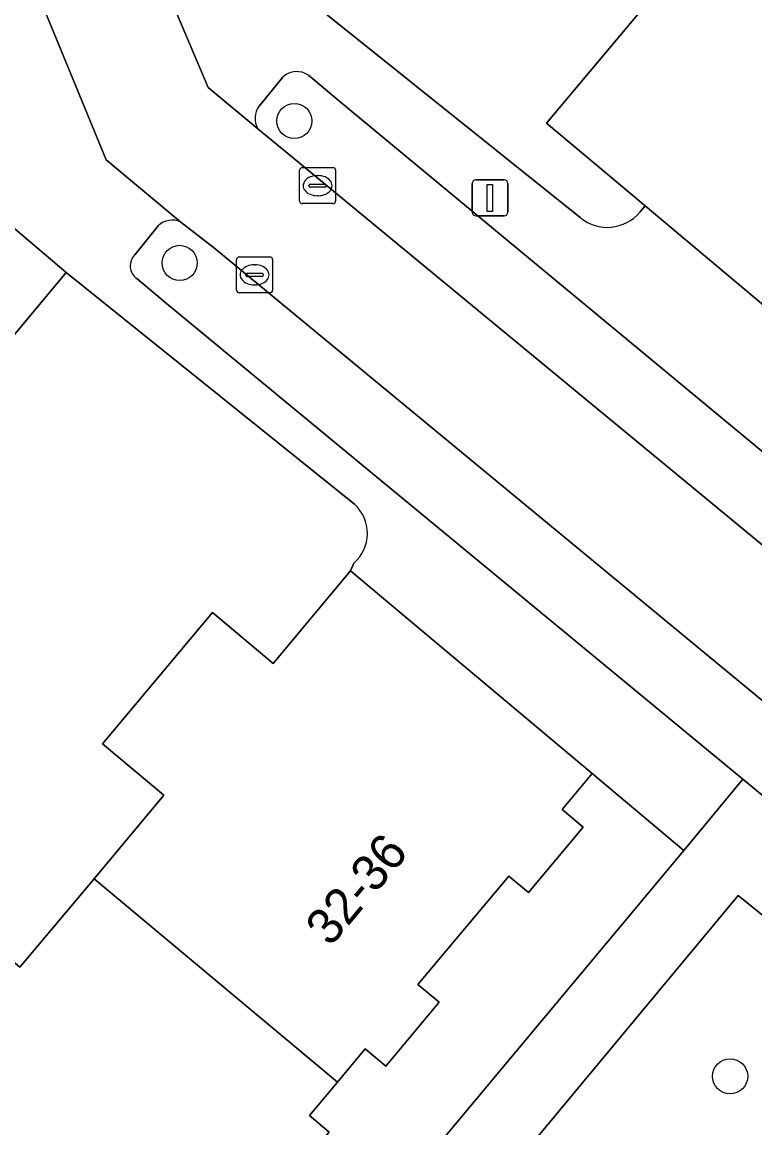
# Model space of a CAD drawing. Extents: x 162073 to 163043, y 381818 to 382561.
# Drawn here: x 162445.3 to 162465.67, y 382038.85 to 382069.57 of the extents above; entities that cross this region are included whole.
import ezdxf

# ---------------------------------------------------------------- set-up
doc = ezdxf.new("R2010")
doc.units = 0
for name, color, linetype in [('IMGEO_Boom', 7, 'Continuous'), ('IMGEO_Erf', 7, 'Continuous'), ('IMGEO_Groenvoorziening', 7, 'Continuous'), ('IMGEO_Kolk', 7, 'Continuous'), ('IMGEO_Lichtmast', 7, 'Continuous'), ('IMGEO_Muur', 7, 'Continuous'), ('IMGEO_Pand', 7, 'Continuous'), ('IMGEO_Pand_nummerreeks', 7, 'Continuous'), ('IMGEO_Parkeervlak_open', 7, 'Continuous'), ('IMGEO_Rijbaan_lokaal_open', 7, 'Continuous'), ('IMGEO_Voetpad_open', 7, 'Continuous')]:
    doc.layers.add(name, color=color, linetype=linetype)

msp = doc.modelspace()

# ---------------------------------------------------------------- linework, layer by layer
at = {"layer": 'IMGEO_Boom'}
for centre in [(162452.866, 382066.823), (162449.68, 382062.878), (162464.977, 382040.279)]:
    msp.add_circle(centre, 0.489, dxfattribs=at)
at = {"layer": 'IMGEO_Erf'}
for points in [[(162462.471, 382064.29), (162462.616, 382064.462), (162459.875, 382066.76), (162463.519, 382071.107), (162464.597, 382070.203), (162466.126, 382072.027), (162467.72, 382070.691), (162469.733, 382073.093), (162471.622, 382075.346), (162470.233, 382076.51), (162473.139, 382079.977), (162474.458, 382078.872), (162476.729, 382081.582), (162478.702, 382083.936), (162477.331, 382085.086), (162480.279, 382088.603), (162481.572, 382087.519), (162483.743, 382090.108), (162485.653, 382092.386)], [(162453.791, 382069.764), (162460.813, 382064.137)], [(162454.536, 382056.174), (162446.525, 382062.616), (162434.583, 382048.291), (162441.797, 382042.258), (162443.737, 382044.571), (162445.238, 382043.312), (162447.3, 382045.77), (162449.243, 382048.087), (162447.533, 382049.521), (162450.592, 382053.167), (162452.277, 382051.753), (162454.432, 382054.322)], [(162454.432, 382054.322), (162454.521, 382054.535)], [(162442.455, 382021.119), (162463.688, 382046.554), (162461.148, 382048.689), (162460.31, 382047.689), (162460.894, 382047.199), (162459.372, 382045.385), (162458.826, 382045.842), (162456.303, 382042.834), (162456.893, 382042.339), (162455.405, 382040.564), (162454.839, 382041.039), (162454.063, 382040.114), (162453.287, 382039.19), (162453.838, 382038.728), (162452.284, 382036.876), (162451.7, 382037.366), (162449.21, 382034.398), (162449.816, 382033.89), (162448.308, 382032.092), (162447.733, 382032.574), (162446.937, 382031.626), (162446.139, 382030.675), (162446.763, 382030.152), (162445.282, 382028.386)]]:
    msp.add_lwpolyline(points, dxfattribs=at)
for centre, radius, start, end in [((162461.565, 382065.049), 1.182, 230.4894, 320.0552), ((162453.796, 382055.361), 1.1, 311.2848, 47.6665)]:
    msp.add_arc(centre, radius, start, end, dxfattribs=at)
at = {"layer": 'IMGEO_Groenvoorziening'}
msp.add_lwpolyline([(162469.187, 382042.076), (162465.198, 382045.303), (162455.085, 382033.133), (162459.532, 382029.275), (162467.142, 382038.068), (162469.268, 382040.671)], dxfattribs=at)
at = {"layer": 'IMGEO_Kolk'}
for p, q in [((162453.013, 382064.599), (162453.013, 382065.451)), ((162453.088, 382065.525), (162453.94, 382065.525)), ((162454.014, 382065.451), (162454.014, 382064.599)), ((162453.272, 382065.019), (162453.272, 382065.031)), ((162453.315, 382065.068), (162453.713, 382065.068)), ((162453.501, 382065.305), (162453.526, 382065.305)), ((162453.756, 382065.031), (162453.756, 382065.019)), ((162453.71, 382064.982), (162453.312, 382064.982)), ((162453.524, 382064.745), (162453.499, 382064.745)), ((162453.94, 382064.525), (162453.088, 382064.525)), ((162451.262, 382062.12), (162451.262, 382062.972)), ((162451.337, 382063.046), (162452.189, 382063.046)), ((162452.263, 382062.972), (162452.263, 382062.12)), ((162451.564, 382062.589), (162451.962, 382062.589)), ((162451.75, 382062.826), (162451.775, 382062.826)), ((162451.521, 382062.54), (162451.521, 382062.552)), ((162451.959, 382062.503), (162451.561, 382062.503)), ((162451.773, 382062.266), (162451.748, 382062.266)), ((162452.005, 382062.552), (162452.005, 382062.54)), ((162452.189, 382062.046), (162451.337, 382062.046))]:
    msp.add_line(p, q, dxfattribs=at)
for points in [[(162453.013, 382064.599), (162453.013, 382065.451)], [(162453.088, 382065.525), (162453.94, 382065.525)], [(162454.014, 382065.451), (162454.014, 382064.599)], [(162453.94, 382064.525), (162453.088, 382064.525)], [(162451.262, 382062.12), (162451.262, 382062.972)], [(162451.337, 382063.046), (162452.189, 382063.046)], [(162452.263, 382062.972), (162452.263, 382062.12)], [(162452.189, 382062.046), (162451.337, 382062.046)]]:
    msp.add_lwpolyline(points, dxfattribs=at)
for centre, radius, start, end in [((162453.09, 382065.449), 0.0765, 91.552, 178.448), ((162453.09, 382065.449), 0.0765, 91.552, 178.448), ((162453.938, 382065.449), 0.0765, 1.552, 88.448), ((162453.938, 382065.449), 0.0765, 1.552, 88.448), ((162453.312, 382065.028), 0.0403, 85.8775, 175.7526), ((162453.717, 382065.03), 0.0386, 1.7309, 96.639), ((162453.309, 382065.018), 0.0366, 178.938, 274.7102), ((162453.713, 382065.025), 0.043, 264.8664, 352.4533), ((162453.09, 382064.601), 0.0765, 181.552, 268.448), ((162453.09, 382064.601), 0.0765, 181.552, 268.448), ((162453.938, 382064.601), 0.0765, 271.552, 358.448), ((162453.938, 382064.601), 0.0765, 271.552, 358.448), ((162451.339, 382062.97), 0.0765, 91.552, 178.448), ((162451.339, 382062.97), 0.0765, 91.552, 178.448), ((162452.187, 382062.97), 0.0765, 1.552, 88.448), ((162452.187, 382062.97), 0.0765, 1.552, 88.448), ((162451.561, 382062.549), 0.0403, 85.8775, 175.7526), ((162451.966, 382062.551), 0.0386, 1.7309, 96.639), ((162451.558, 382062.539), 0.0366, 178.938, 274.7102), ((162451.962, 382062.546), 0.043, 264.8664, 352.4533), ((162451.339, 382062.122), 0.0765, 181.552, 268.448), ((162451.339, 382062.122), 0.0765, 181.552, 268.448), ((162452.187, 382062.122), 0.0765, 271.552, 358.448), ((162452.187, 382062.122), 0.0765, 271.552, 358.448)]:
    msp.add_arc(centre, radius, start, end, dxfattribs=at)
for centre, major_axis, ratio, start_param, end_param in [((162453.5, 382065.025), (-0.387, 0.002), 0.722429, 4.712389, 7.853982), ((162453.525, 382065.025), (-0.39, 0.002), 0.717154, 1.570796, 4.712389), ((162451.749, 382062.546), (-0.387, 0.002), 0.722429, 4.712389, 7.853982), ((162451.774, 382062.546), (-0.39, 0.002), 0.717154, 1.570796, 4.712389)]:
    msp.add_ellipse(centre, major_axis=major_axis, ratio=ratio, start_param=start_param, end_param=end_param, dxfattribs=at)
at = {"layer": 'IMGEO_Lichtmast'}
for p, q in [((162457.808, 382064.286), (162457.808, 382065.086)), ((162457.808, 382065.086), (162457.808, 382064.286)), ((162457.908, 382065.186), (162458.698, 382065.186)), ((162458.698, 382065.186), (162457.908, 382065.186)), ((162458.798, 382065.086), (162458.798, 382064.286)), ((162458.798, 382064.286), (162458.798, 382065.086)), ((162458.698, 382064.186), (162457.908, 382064.186)), ((162457.908, 382064.186), (162458.698, 382064.186))]:
    msp.add_line(p, q, dxfattribs=at)
msp.add_lwpolyline([(162458.228, 382065.061), (162458.378, 382065.061), (162458.378, 382064.311), (162458.228, 382064.311), (162458.228, 382065.061)], dxfattribs=at)
for centre, start, end in [((162457.908, 382065.086), 90, 180), ((162457.908, 382065.086), 90, 180), ((162458.698, 382065.086), 0, 90), ((162458.698, 382065.086), 360, 90), ((162457.908, 382064.286), 180, 270), ((162457.908, 382064.286), 180, 270), ((162458.698, 382064.286), 270, 0), ((162458.698, 382064.286), 270, 0)]:
    msp.add_arc(centre, 0.1, start, end, dxfattribs=at)
at = {"layer": 'IMGEO_Muur'}
for points in [[(162460.813, 382064.137), (162453.132, 382070.292)], [(162462.471, 382064.29), (162462.616, 382064.462)], [(162454.536, 382056.174), (162446.525, 382062.616)], [(162454.432, 382054.322), (162454.521, 382054.535)]]:
    msp.add_lwpolyline(points, dxfattribs=at)
for centre, radius, start, end in [((162461.565, 382065.049), 1.182, 230.4894, 320.0552), ((162453.796, 382055.361), 1.1, 311.2848, 47.6665)]:
    msp.add_arc(centre, radius, start, end, dxfattribs=at)
at = {"layer": 'IMGEO_Pand'}
for points in [[(162475.772, 382066.441), (162476.559, 382067.379), (162469.733, 382073.093), (162467.72, 382070.691), (162466.126, 382072.027), (162464.597, 382070.203), (162463.519, 382071.107), (162459.875, 382066.76), (162462.616, 382064.462), (162469.37, 382058.8), (162470.304, 382059.915), (162470.923, 382059.396), (162472.408, 382061.168), (162471.781, 382061.695), (162474.278, 382064.674), (162474.865, 382064.182), (162476.352, 382065.956)], [(162454.063, 382040.114), (162454.839, 382041.039), (162455.405, 382040.564), (162456.893, 382042.339), (162456.303, 382042.834), (162458.826, 382045.842), (162459.372, 382045.385), (162460.894, 382047.199), (162460.31, 382047.689), (162461.148, 382048.689), (162454.432, 382054.322), (162452.277, 382051.753), (162450.592, 382053.167), (162447.533, 382049.521), (162449.243, 382048.087), (162447.3, 382045.77)], [(162447.3, 382045.77), (162445.238, 382043.312), (162443.737, 382044.571), (162441.797, 382042.258), (162434.583, 382048.291), (162434.446, 382048.406), (162431.329, 382044.679), (162431.473, 382044.558), (162440.187, 382037.271), (162446.937, 382031.626), (162447.733, 382032.574), (162448.308, 382032.092), (162449.816, 382033.89), (162449.21, 382034.398), (162451.7, 382037.366), (162452.284, 382036.876), (162453.838, 382038.728), (162453.287, 382039.19), (162454.063, 382040.114)]]:
    msp.add_lwpolyline(points, close=True, dxfattribs=at)
at = {"layer": 'IMGEO_Parkeervlak_open'}
for points in [[(162452.548, 382068.043), (162451.889, 382067.238)], [(162454.086, 382067.398), (162453.256, 382068.093)], [(162473.102, 382051.674), (162472.195, 382052.402), (162470.012, 382054.209), (162454.086, 382067.398)], [(162451.851, 382066.605), (162452.791, 382065.831), (162470.941, 382050.857), (162471.849, 382050.106), (162472.239, 382050.07), (162472.48, 382050.184), (162473.17, 382051.039)], [(162449.082, 382063.906), (162448.43, 382063.1)], [(162450.661, 382063.277), (162449.709, 382064.013)], [(162469.072, 382046.006), (162469.79, 382046.862), (162469.865, 382047.166), (162469.758, 382047.512), (162468.83, 382048.279), (162450.661, 382063.277)], [(162448.49, 382062.448), (162449.317, 382061.748), (162465.332, 382048.537), (162466.763, 382047.35), (162467.546, 382046.701), (162468.435, 382045.974)]]:
    msp.add_lwpolyline(points, dxfattribs=at)
for centre, radius, start, end in [((162452.933, 382067.629), 0.565, 55.1592, 132.92), ((162452.368, 382066.892), 0.591, 144.1489, 208.9802), ((162449.47, 382063.521), 0.547, 64.1162, 135.2527), ((162448.736, 382062.799), 0.429, 135.5488, 234.9668)]:
    msp.add_arc(centre, radius, start, end, dxfattribs=at)
at = {"layer": 'IMGEO_Rijbaan_lokaal_open'}
msp.add_lwpolyline([(162445.4, 382071.193), (162447.637, 382065.739), (162449.709, 382064.013), (162450.661, 382063.277), (162468.83, 382048.279), (162469.758, 382047.512), (162469.865, 382047.166), (162472.239, 382050.07), (162471.849, 382050.106), (162470.941, 382050.857), (162452.791, 382065.831), (162451.851, 382066.605), (162450.473, 382067.754), (162448.153, 382073.217)], dxfattribs=at)
at = {"layer": 'IMGEO_Voetpad_open'}
for points in [[(162356.934, 382136.569), (162372.628, 382123.707), (162374.058, 382122.534), (162438.394, 382069.293), (162442.197, 382066.248), (162443.042, 382065.571), (162446.525, 382062.616), (162454.536, 382056.174)], [(162374.57, 382130.393), (162375.036, 382129.973), (162382.822, 382127.114), (162448.153, 382073.217), (162450.473, 382067.754), (162451.851, 382066.605)], [(162449.709, 382064.013), (162447.637, 382065.739), (162445.4, 382071.193), (162443.882, 382072.46), (162444.221, 382068.98), (162441.755, 382068.708), (162441.451, 382071.1), (162438.969, 382070.857), (162438.688, 382073.348)], [(162460.813, 382064.137), (162453.791, 382069.764)], [(162451.889, 382067.238), (162452.548, 382068.043)], [(162453.256, 382068.093), (162454.086, 382067.398), (162470.012, 382054.209), (162471.924, 382056.673), (162469.37, 382058.8), (162462.616, 382064.462), (162462.471, 382064.29)], [(162434.583, 382048.291), (162446.525, 382062.616), (162443.042, 382065.571)], [(162448.43, 382063.1), (162449.082, 382063.906)], [(162454.521, 382054.535), (162454.432, 382054.322), (162461.148, 382048.689), (162463.688, 382046.554), (162465.332, 382048.537), (162449.317, 382061.748), (162448.49, 382062.448)], [(162468.435, 382045.974), (162467.546, 382046.701), (162466.763, 382047.35), (162465.332, 382048.537), (162463.688, 382046.554), (162442.455, 382021.119), (162428.079, 382004.082), (162424.051, 381999.518)], [(162433.186, 381999.766), (162432.908, 382000), (162429.679, 382002.718), (162439.982, 382015.116), (162440.968, 382016.307), (162454.029, 382031.921), (162455.085, 382033.133), (162465.198, 382045.303), (162469.187, 382042.076)]]:
    msp.add_lwpolyline(points, dxfattribs=at)
for centre, radius, start, end in [((162452.933, 382067.629), 0.565, 55.1592, 132.92), ((162452.368, 382066.892), 0.591, 144.1489, 208.9802), ((162461.565, 382065.049), 1.182, 230.4894, 320.0552), ((162449.47, 382063.521), 0.547, 64.1162, 135.2527), ((162448.736, 382062.799), 0.429, 135.5488, 234.9668), ((162453.796, 382055.361), 1.1, 311.2848, 47.6665)]:
    msp.add_arc(centre, radius, start, end, dxfattribs=at)

# ---------------------------------------------------------------- texts
at = {"layer": 'IMGEO_Pand_nummerreeks'}
msp.add_text('32-36', height=1, rotation=50.0113, dxfattribs=at).set_placement((162453.869, 382043.854))

doc.saveas('drawing.dxf')
